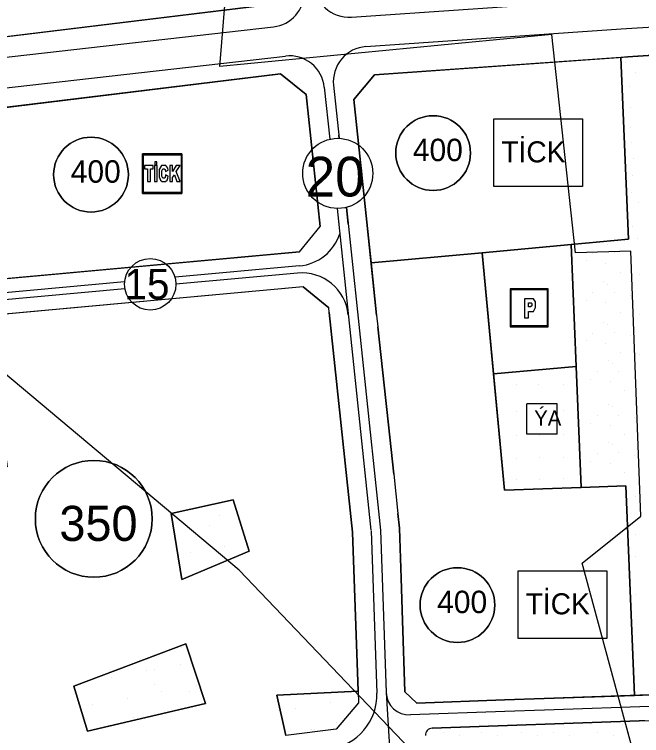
# Model space of a CAD drawing. Extents: x 419109 to 421295, y 4452223 to 4457798.
# Drawn here: x 419676.8 to 419945.1, y 4453403.2 to 4453711.7 of the extents above; entities that cross this region are included whole.
import ezdxf

# ---------------------------------------------------------------- set-up
doc = ezdxf.new("R2010")
doc.units = 0
for name, color, linetype in [('ADA', 7, 'Continuous'), ('ADAKENARI', 7, 'Continuous'), ('Default', 7, 'Continuous'), ('KALDIRIM', 7, 'Continuous'), ('KD_DAIRE', 7, 'Continuous'), ('KD_YGEN', 7, 'Continuous'), ('LJ_SEMBOL', 7, 'Continuous'), ('PL_AYA_PARK_DINLENME', 7, 'Continuous'), ('PL_GENEL_OTOPARK', 7, 'Continuous'), ('PL_KON_MEV_350', 7, 'Continuous'), ('PL_SAY_DINI_TESIS', 7, 'Continuous'), ('PL_TİCK', 7, 'Continuous'), ('SM_DAIRE', 7, 'Continuous'), ('SM_SEMBOL', 7, 'Continuous'), ('SM_TAKS', 7, 'Continuous'), ('SN_3_DERECE_KAYNAK_KORUMA', 7, 'Continuous'), ('SN_KENTSEL_DONUSUM', 7, 'Continuous'), ('TR_DINITESIS', 7, 'Continuous'), ('TR_ORTAYOGUNKONUT', 7, 'Continuous'), ('TR_PARKALANI', 7, 'Continuous'), ('TR_TİCK', 7, 'Continuous')]:
    doc.layers.add(name, color=color, linetype=linetype)

# ---------------------------------------------------------------- blocks, each defined once
blk = doc.blocks.new('POINT_DISPLAY')
at = {"layer": 'Default'}
blk.add_line((0, 0), (0, 0), dxfattribs=at)

msp = doc.modelspace()

# ---------------------------------------------------------------- linework, layer by layer
at = {"layer": 'ADA'}
for p, q in [((419936.24, 4453693.29), (419939.48, 4453615.5)), ((419919.26, 4453509.4), (419914.93, 4453613.25)), ((419876.83, 4453609.76), (419886.43, 4453508.25)), ((419917.11, 4453561.14), (419881.73, 4453557.9)), ((419886.43, 4453508.25), (419938.37, 4453510.08)), ((419938.37, 4453510.08), (419942.11, 4453420.44)), ((419770.41, 4453504.05), (419743.87, 4453498.16)), ((419777.29, 4453482.1), (419770.41, 4453504.05)), ((419743.87, 4453498.16), (419748.45, 4453469.98)), ((419748.45, 4453469.98), (419777.29, 4453482.1)), ((419750.09, 4453442.45), (419702.25, 4453424.43)), ((419758.61, 4453416.89), (419750.09, 4453442.45)), ((419702.25, 4453424.43), (419708.15, 4453405.1)), ((419823.8, 4453422.29), (419789.08, 4453420.5)), ((419789.08, 4453420.5), (419792.93, 4453403.24)), ((419708.15, 4453405.1), (419758.61, 4453416.89))]:
    msp.add_line(p, q, dxfattribs=at)
at = {"layer": 'ADAKENARI'}
for p, q in [((419783, 4453715.49), (419638.85, 4453697.99)), ((419830.9, 4453685.86), (419939.23, 4453693.51)), ((419939.23, 4453693.51), (419960.18, 4453694.98)), ((419643.68, 4453668.35), (419790.65, 4453686.2)), ((419790.65, 4453686.2), (419801.63, 4453677.46)), ((419821.98, 4453675.21), (419830.9, 4453685.86)), ((419801.63, 4453677.46), (419807.65, 4453621)), ((419827.56, 4453622.82), (419821.98, 4453675.21)), ((419831.7, 4453583.06), (419827.56, 4453622.82)), ((419798.75, 4453610.14), (419807.65, 4453621)), ((419829.38, 4453605.42), (419939.48, 4453615.5)), ((419798.75, 4453610.14), (419567.09, 4453588.92)), ((419800.26, 4453595.22), (419647.35, 4453581.21)), ((419800.26, 4453595.22), (419811.27, 4453586.18)), ((419811.48, 4453584.17), (419811.27, 4453586.18)), ((419811.48, 4453584.17), (419821.36, 4453490.27)), ((419831.7, 4453583.06), (419832.32, 4453578.11)), ((419834.99, 4453553.11), (419832.32, 4453578.11)), ((419836.79, 4453536.15), (419834.99, 4453553.11)), ((419839.04, 4453515.07), (419836.79, 4453536.15)), ((419839.04, 4453515.07), (419840.84, 4453498.15)), ((419841.49, 4453492.01), (419840.84, 4453498.15)), ((419821.36, 4453490.27), (419823.8, 4453422.29)), ((419842.2, 4453470.5), (419841.49, 4453492.01)), ((419842.8, 4453452.42), (419842.2, 4453470.5)), ((419843.81, 4453421.98), (419842.8, 4453452.42)), ((419823.8, 4453422.29), (419823.98, 4453417.21)), ((419848.97, 4453417.16), (419843.81, 4453421.98)), ((419903.4, 4453419.08), (419886.39, 4453418.48)), ((419955.88, 4453420.93), (419903.4, 4453419.08)), ((419823.98, 4453417.21), (419814.42, 4453405.96)), ((419886.39, 4453418.48), (419848.97, 4453417.16)), ((419855.49, 4453406.38), (419943.98, 4453409.5)), ((419814.42, 4453405.96), (419792.93, 4453403.24))]:
    msp.add_line(p, q, dxfattribs=at)
for centre, radius, start, end in [((419945.6, 4453363.53), 46, 42.5151, 92.0182), ((419855.6, 4453403.39), 3, 92.0182, 183.2642)]:
    msp.add_arc(centre, radius, start, end, dxfattribs=at)
at = {"layer": 'KALDIRIM'}
for p, q in [((419820.96, 4453710.51), (419935.36, 4453718.41)), ((419654.94, 4453691.27), (419787.62, 4453706.37)), ((419936.36, 4453705.45), (419961.31, 4453707.18)), ((419827.19, 4453697.91), (419936.36, 4453705.45)), ((419654.77, 4453678.17), (419792.76, 4453693.88)), ((419813.31, 4453681.37), (419815.7, 4453658.68)), ((419809.37, 4453680.54), (419811.72, 4453658.3)), ((419811.58, 4453659.63), (419811.72, 4453658.3)), ((419815.7, 4453658.68), (419815.55, 4453660.05)), ((419814.83, 4453628.69), (419829.32, 4453491.11)), ((419814.87, 4453628.69), (419815.6, 4453621.84)), ((419818.81, 4453629.15), (419833.34, 4453491.12)), ((419819.61, 4453621.97), (419818.84, 4453629.16)), ((419798.78, 4453604.12), (419745.51, 4453599.24)), ((419797.91, 4453601.03), (419745.93, 4453596.26)), ((419723.97, 4453597.26), (419567.64, 4453582.94)), ((419724.1, 4453594.26), (419651.67, 4453587.63)), ((419829.35, 4453490.84), (419831.83, 4453421.43)), ((419833.34, 4453491.12), (419835.83, 4453421.7)), ((419835.83, 4453421.7), (419838.62, 4453377.34)), ((419954.99, 4453415.89), (419903.57, 4453414.08)), ((419886.57, 4453413.48), (419846.17, 4453412.06)), ((419903.57, 4453414.08), (419886.57, 4453413.48))]:
    msp.add_line(p, q, dxfattribs=at)
for centre, radius, start, end in [((419819.92, 4453725.47), 15, 180.0425, 273.9541), ((419785.93, 4453721.28), 15, 276.4938, 0.0427), ((419828.23, 4453682.94), 15, 93.9541, 186.0107), ((419794.46, 4453678.97), 15, 6.0107, 96.4938), ((419796.95, 4453624.03), 20, 275.2348, 342.017), ((419799.73, 4453581.11), 20, 6.0107, 95.2348), ((419808.6, 4453420.6), 23.25, 277.2184, 2.0491), ((419845.82, 4453422.05), 10, 182.0491, 272.0182)]:
    msp.add_arc(centre, radius, start, end, dxfattribs=at)
at = {"layer": 'KD_DAIRE'}
for centre, radius in [((419815.12, 4453643.69), 15), ((419734.93, 4453596.24), 11)]:
    msp.add_circle(centre, radius, dxfattribs=at)
at = {"layer": 'LJ_SEMBOL'}
for points in [[(419881.83, 4453666.96), (419919.76, 4453666.96), (419919.76, 4453638.03), (419881.83, 4453638.03)], [(419892.24, 4453473.66), (419930.17, 4453473.66), (419930.17, 4453444.73), (419892.24, 4453444.73)]]:
    msp.add_lwpolyline(points, close=True, dxfattribs=at)
for points in [[(419731.62, 4453651.98), (419748.08, 4453651.56), (419748.08, 4453635.53), (419732.04, 4453635.53), (419732.04, 4453651.56), (419748.08, 4453651.56), (419731.62, 4453651.98), (419731.62, 4453635.11), (419748.5, 4453635.11), (419748.5, 4453651.98), (419731.62, 4453651.98)], [(419736.89, 4453648.68), (419736.89, 4453647.27), (419737.73, 4453647.27), (419737.73, 4453648.68), (419736.89, 4453648.68)], [(419732.5, 4453646.99), (419732.5, 4453645.58), (419733.68, 4453645.58), (419733.68, 4453640.24), (419735.03, 4453640.24), (419735.03, 4453645.58), (419736.21, 4453645.58), (419736.21, 4453646.99), (419732.5, 4453646.99)], [(419736.72, 4453646.99), (419736.72, 4453640.24), (419737.9, 4453640.24), (419737.9, 4453646.99), (419736.72, 4453646.99)], [(419741.44, 4453643.05), (419741.44, 4453642.49), (419741.11, 4453641.64), (419740.77, 4453641.64), (419740.26, 4453641.64), (419739.93, 4453642.49), (419739.93, 4453643.89), (419739.93, 4453644.74), (419740.09, 4453645.02), (419740.26, 4453645.58), (419740.77, 4453645.58), (419740.94, 4453645.58), (419741.28, 4453645.3), (419741.28, 4453645.02), (419741.44, 4453644.74), (419741.44, 4453644.46), (419742.63, 4453645.02), (419742.46, 4453645.86), (419741.61, 4453646.99), (419740.94, 4453646.99), (419739.76, 4453646.99), (419738.74, 4453645.3), (419738.74, 4453643.89), (419738.74, 4453642.21), (419739.25, 4453640.8), (419740.09, 4453640.24), (419740.94, 4453640.24), (419741.44, 4453640.24), (419742.12, 4453640.8), (419742.46, 4453641.64), (419742.63, 4453642.49), (419741.44, 4453643.05)], [(419743.3, 4453646.99), (419743.3, 4453640.24), (419744.48, 4453640.24), (419744.48, 4453641.93), (419745.33, 4453643.05), (419746.34, 4453640.24), (419747.69, 4453640.24), (419746, 4453644.46), (419747.69, 4453646.99), (419746, 4453646.99), (419744.48, 4453644.46), (419744.48, 4453646.99), (419743.3, 4453646.99)], [(419905.12, 4453594.37), (419888.84, 4453594.37), (419904.72, 4453593.96), (419904.72, 4453578.49), (419889.24, 4453578.49), (419889.24, 4453593.96), (419904.72, 4453593.96), (419888.84, 4453594.37), (419888.84, 4453578.08), (419905.12, 4453578.08), (419905.12, 4453594.37)], [(419899.74, 4453588.68), (419898.79, 4453590.04), (419898.07, 4453590.04), (419894.99, 4453590.04), (419894.99, 4453581.9), (419896.65, 4453581.9), (419896.65, 4453584.61), (419897.84, 4453584.61), (419898.79, 4453584.61), (419899.74, 4453586.31), (419899.74, 4453587.66), (419899.74, 4453588.68)], [(419896.65, 4453586.65), (419896.65, 4453588.34), (419897.12, 4453588.34), (419897.84, 4453588.34), (419898.07, 4453588), (419898.07, 4453587.32), (419898.07, 4453586.99), (419897.6, 4453586.65), (419897.12, 4453586.65), (419896.65, 4453586.65)]]:
    msp.add_lwpolyline(points, dxfattribs=at)
at = {"layer": 'PL_AYA_PARK_DINLENME'}
for points in [[(419961.35, 4453475.15), (419952.2, 4453694.42), (419939.23, 4453693.51), (419936.24, 4453693.29), (419939.48, 4453615.5), (419914.93, 4453613.25), (419917.11, 4453561.14), (419919.26, 4453509.4), (419938.37, 4453510.08), (419942.11, 4453420.44), (419955.88, 4453420.93), (419963.74, 4453417.74), (419961.35, 4453475.15)], [(419943.98, 4453409.5), (419855.49, 4453406.38)]]:
    msp.add_lwpolyline(points, dxfattribs=at)
for points in [[(419743.87, 4453498.16), (419770.41, 4453504.05), (419777.29, 4453482.1), (419748.45, 4453469.98)], [(419758.61, 4453416.89), (419708.15, 4453405.1), (419702.25, 4453424.43), (419750.09, 4453442.45)], [(419814.42, 4453405.96), (419792.93, 4453403.24), (419789.08, 4453420.5), (419823.8, 4453422.29), (419823.98, 4453417.21)]]:
    msp.add_lwpolyline(points, close=True, dxfattribs=at)
for centre, radius, start, end in [((419945.6, 4453363.53), 46, 42.5151, 92.0182), ((419855.6, 4453403.39), 3, 92.0182, 183.2642)]:
    msp.add_arc(centre, radius, start, end, dxfattribs=at)
at = {"layer": 'PL_GENEL_OTOPARK'}
msp.add_lwpolyline([(419917.11, 4453561.14), (419914.93, 4453613.25), (419876.83, 4453609.76), (419881.73, 4453557.9), (419917.11, 4453561.14)], dxfattribs=at)
at = {"layer": 'PL_KON_MEV_350'}
for points in [[(419792.93, 4453403.24), (419789.08, 4453420.5), (419823.8, 4453422.29), (419821.36, 4453490.27), (419811.48, 4453584.17), (419811.27, 4453586.18), (419800.26, 4453595.22), (419665.01, 4453582.82)], [(419748.45, 4453469.98), (419743.87, 4453498.16), (419770.41, 4453504.05), (419777.29, 4453482.1), (419748.45, 4453469.98)], [(419750.09, 4453442.45), (419758.61, 4453416.89), (419708.15, 4453405.1), (419702.25, 4453424.43), (419750.09, 4453442.45)]]:
    msp.add_lwpolyline(points, dxfattribs=at)
at = {"layer": 'PL_SAY_DINI_TESIS'}
msp.add_lwpolyline([(419881.73, 4453557.9), (419886.43, 4453508.25), (419919.26, 4453509.4), (419917.11, 4453561.14), (419881.73, 4453557.9)], dxfattribs=at)
at = {"layer": 'PL_TİCK'}
for points in [[(419652.43, 4453699.63), (419783, 4453715.49), (419792.92, 4453726.7), (419792.89, 4453770.88), (419659.43, 4453755.69), (419655.51, 4453724.36), (419652.43, 4453699.63)], [(419876.83, 4453609.76), (419914.93, 4453613.25), (419939.48, 4453615.5), (419936.24, 4453693.29), (419830.9, 4453685.86), (419821.98, 4453675.21), (419827.56, 4453622.82), (419829.38, 4453605.42), (419876.83, 4453609.76)], [(419643.95, 4453595.96), (419798.75, 4453610.14), (419807.65, 4453621), (419801.63, 4453677.46), (419790.65, 4453686.2), (419650.21, 4453669.14), (419643.95, 4453595.96)], [(419919.26, 4453509.4), (419886.43, 4453508.25), (419881.73, 4453557.9), (419876.83, 4453609.76), (419829.38, 4453605.42), (419831.7, 4453583.06), (419832.32, 4453578.11), (419834.99, 4453553.11), (419836.79, 4453536.15), (419839.04, 4453515.07), (419840.84, 4453498.15), (419841.49, 4453492.01), (419842.2, 4453470.5), (419842.8, 4453452.42), (419843.81, 4453421.98), (419848.97, 4453417.16), (419886.39, 4453418.48), (419903.4, 4453419.08), (419942.11, 4453420.44), (419938.37, 4453510.08), (419919.26, 4453509.4)]]:
    msp.add_lwpolyline(points, dxfattribs=at)
at = {"layer": 'SM_DAIRE'}
msp.add_circle((419710.78, 4453495.94), 25, dxfattribs=at)
at = {"layer": 'SM_SEMBOL'}
for points in [[(419909.03, 4453545.17), (419896.03, 4453545.17)], [(419896.03, 4453532.17), (419896.03, 4453545.17)], [(419909.03, 4453532.17), (419909.03, 4453545.17)], [(419909.03, 4453532.17), (419896.03, 4453532.17)]]:
    msp.add_lwpolyline(points, dxfattribs=at)
at = {"layer": 'SM_TAKS'}
for centre in [(419855.92, 4453652.36), (419709.59, 4453643.15), (419866.32, 4453459.06)]:
    msp.add_circle(centre, 15.99, dxfattribs=at)
at = {"layer": 'SN_3_DERECE_KAYNAK_KORUMA'}
msp.add_lwpolyline([(420357.81, 4452232.59), (420364.57, 4452258.77), (420388.14, 4452395.87), (420395.04, 4452520.02), (420383.4, 4452655.62), (420344.11, 4452773.22), (420290.77, 4452875.07), (420213.22, 4452980.45), (420010.57, 4453225.26), (419772.92, 4453473.96), (419554.68, 4453657.1), (419332.55, 4453805.23), (419159.82, 4453894.89), (419126.5, 4453906.07)], dxfattribs=at)
at = {"layer": 'SN_KENTSEL_DONUSUM'}
for p, q in [((419764.63, 4453689.37), (419774.68, 4453812.81)), ((419906.73, 4453703.01), (419764.63, 4453689.37)), ((419916.78, 4453609.71), (419906.73, 4453703.01)), ((419940.46, 4453610.43), (419916.78, 4453609.71)), ((419944.77, 4453497.03), (419940.46, 4453610.43)), ((419919.65, 4453476.94), (419944.77, 4453497.03)), ((419959.84, 4453329.1), (419919.65, 4453476.94))]:
    msp.add_line(p, q, dxfattribs=at)
at = {"layer": 'TR_ORTAYOGUNKONUT'}
for points in [[(419800.26, 4453595.22), (419665.01, 4453582.82), (419673.75, 4453518.14), (419647.77, 4453512.81), (419664.45, 4453404.34), (419678.69, 4453337.65), (419688.38, 4453334.37), (419743.12, 4453381.19)], [(419792.93, 4453403.24), (419789.08, 4453420.5), (419823.8, 4453422.29), (419821.36, 4453490.27), (419811.48, 4453584.17), (419811.27, 4453586.18), (419800.26, 4453595.22)], [(419748.45, 4453469.98), (419743.87, 4453498.16), (419770.41, 4453504.05), (419777.29, 4453482.1), (419748.45, 4453469.98)], [(419702.25, 4453424.43), (419750.09, 4453442.45), (419758.61, 4453416.89), (419708.15, 4453405.1), (419702.25, 4453424.43)]]:
    msp.add_lwpolyline(points, dxfattribs=at)
for start, end in [(0, 180), (180, 0)]:
    msp.add_arc((419710.78, 4453495.94), 25, start, end, dxfattribs=at)
at = {"layer": 'TR_TİCK'}
for points in [[(419652.43, 4453699.63), (419783, 4453715.49), (419792.92, 4453726.7), (419792.89, 4453770.88), (419659.43, 4453755.69), (419655.51, 4453724.36), (419652.43, 4453699.63)], [(419830.9, 4453685.86), (419821.98, 4453675.21), (419827.56, 4453622.82), (419829.38, 4453605.42), (419876.83, 4453609.76), (419914.93, 4453613.25), (419939.48, 4453615.5), (419936.24, 4453693.29), (419830.9, 4453685.86)], [(419643.95, 4453595.96), (419798.75, 4453610.14), (419807.65, 4453621), (419801.63, 4453677.46), (419790.65, 4453686.2), (419650.21, 4453669.14), (419643.95, 4453595.96)], [(419881.83, 4453638.03), (419881.83, 4453666.96), (419919.76, 4453666.96), (419919.76, 4453638.03), (419881.83, 4453638.03)], [(419731.62, 4453651.98), (419748.5, 4453651.98), (419748.5, 4453635.11), (419731.62, 4453635.11), (419731.62, 4453651.98)], [(419881.73, 4453557.9), (419876.83, 4453609.76), (419829.38, 4453605.42), (419831.7, 4453583.06), (419832.32, 4453578.11), (419834.99, 4453553.11), (419836.79, 4453536.15), (419839.04, 4453515.07), (419840.84, 4453498.15), (419841.49, 4453492.01), (419842.2, 4453470.5), (419842.8, 4453452.42), (419843.81, 4453421.98), (419848.97, 4453417.16), (419886.39, 4453418.48), (419903.4, 4453419.08), (419942.11, 4453420.44), (419938.37, 4453510.08), (419919.26, 4453509.4), (419886.43, 4453508.25), (419881.73, 4453557.9)], [(419892.24, 4453444.73), (419892.24, 4453473.66), (419930.17, 4453473.66), (419930.17, 4453444.73), (419892.24, 4453444.73)]]:
    msp.add_lwpolyline(points, dxfattribs=at)
for centre, start, end in [((419855.92, 4453652.36), 0, 180), ((419709.59, 4453643.15), 0, 180), ((419855.92, 4453652.36), 180, 0), ((419709.59, 4453643.15), 180, 0), ((419866.32, 4453459.06), 0, 180), ((419866.32, 4453459.06), 180, 0)]:
    msp.add_arc(centre, 15.99, start, end, dxfattribs=at)

# ---------------------------------------------------------------- block references
at = {"layer": 'TR_DINITESIS', "xscale": 0.1, "yscale": 0.10000000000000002}
for p in [(419891.4, 4453553.37), (419901.16, 4453553.18), (419911.5, 4453553.37), (419911.5, 4453542.28), (419891.4, 4453541.9), (419901.16, 4453541.99), (419891.4, 4453531.57), (419901.54, 4453531.57), (419911.5, 4453532.04), (419891.72, 4453521.9), (419901.49, 4453521.99), (419911.82, 4453522.27), (419891.72, 4453512.66), (419901.49, 4453512.75), (419911.82, 4453513.04)]:
    msp.add_blockref('POINT_DISPLAY', p, dxfattribs=at)
at = {"layer": 'TR_PARKALANI', "xscale": 0.1, "yscale": 0.10000000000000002}
for p in [(419938.13, 4453690.91), (419942.27, 4453686.62), (419940.05, 4453680.7), (419940.2, 4453671.97), (419940.35, 4453663.38), (419940.64, 4453656.87), (419941.83, 4453650.06), (419941.23, 4453642.66), (419940.64, 4453635.41), (419943.6, 4453631.42), (419941.38, 4453620.91), (419928.67, 4453614.27), (419930.42, 4453613.16), (419943.16, 4453615.88), (419924.07, 4453609.51), (419933.29, 4453609.69), (419940.2, 4453608.57), (419921.35, 4453606.22), (419929.78, 4453605.18), (419935.92, 4453601.3), (419944.34, 4453600.26), (419928.67, 4453597.35), (419930.42, 4453596.24), (419924.07, 4453592.58), (419933.29, 4453592.77), (419940.2, 4453591.65), (419921.35, 4453589.3), (419929.78, 4453588.25), (419935.92, 4453584.38), (419944.34, 4453583.33), (419928.67, 4453580.05), (419930.42, 4453578.94), (419924.07, 4453575.28), (419933.29, 4453575.47), (419940.2, 4453574.35), (419921.35, 4453572), (419929.78, 4453570.95), (419935.92, 4453567.08), (419944.34, 4453566.03), (419930.74, 4453563.69), (419932.49, 4453562.58), (419926.14, 4453558.93), (419935.36, 4453559.11), (419942.26, 4453557.99), (419923.42, 4453555.64), (419931.85, 4453554.6), (419937.98, 4453550.72), (419930.74, 4453544.89), (419932.49, 4453543.77), (419926.14, 4453540.12), (419935.36, 4453540.31), (419942.26, 4453539.18), (419923.42, 4453536.84), (419931.85, 4453535.79), (419937.98, 4453531.92), (419930.74, 4453528.72), (419932.49, 4453527.6), (419926.14, 4453523.95), (419935.36, 4453524.14), (419923.42, 4453520.67), (419942.26, 4453523.01), (419931.85, 4453519.62), (419937.98, 4453515.75), (419942.59, 4453505.59), (419764.51, 4453497.3), (419748.87, 4453494.98), (419760.09, 4453493.15), (419745.32, 4453490.54), (419942.59, 4453489.42), (419766.75, 4453484.17), (419751.98, 4453481.56), (419942.59, 4453479.65), (419942.59, 4453463.48), (419748.29, 4453440.94), (419736.8, 4453431.29), (419748.02, 4453433.48), (419718.48, 4453428.27), (419733.25, 4453430.87), (419736.8, 4453424.89), (419751.57, 4453422.28), (419754.68, 4453424.5), (419725.14, 4453419.29), (419739.91, 4453421.89), (419710.36, 4453416.68), (419811.97, 4453417.43), (419797.2, 4453414.82), (419727.91, 4453410.78), (419717.03, 4453407.7), (419718.55, 4453407.8), (419814.74, 4453408.92), (419904.47, 4453408.01), (419923.27, 4453408.01), (419936.81, 4453408.01), (419803.86, 4453405.84), (419805.38, 4453405.94), (419860.14, 4453404.55), (419867.05, 4453403.42), (419876.5, 4453404.55), (419883.41, 4453403.42), (419893.61, 4453404.55), (419900.52, 4453403.42), (419907.34, 4453404.55), (419914.25, 4453403.42), (419926.14, 4453404.55), (419933.05, 4453403.42), (419939.68, 4453404.55)]:
    msp.add_blockref('POINT_DISPLAY', p, dxfattribs=at)

# ---------------------------------------------------------------- texts
at = {"layer": 'KD_YGEN'}
for s, height, p in [('20', 17, (419801.36, 4453633.79)), ('15', 13, (419723.83, 4453589.85))]:
    msp.add_text(s, height=height, dxfattribs=at).set_placement(p)
at = {"layer": 'LJ_SEMBOL'}
for p in [(419885.1, 4453648.39), (419895.51, 4453455.09)]:
    msp.add_text('TİCK', height=9, dxfattribs=at).set_placement(p)
at = {"layer": 'SM_SEMBOL'}
msp.add_text('ÝA', height=6.5, dxfattribs=at).set_placement((419899.15, 4453535.8))
at = {"layer": 'SM_TAKS'}
for s, height, p in [('400', 9.593, (419847.23, 4453648.91)), ('400', 9.593, (419700.9, 4453639.7)), ('350', 15, (419696.04, 4453486.5)), ('400', 9.593, (419857.63, 4453455.61))]:
    msp.add_text(s, height=height, dxfattribs=at).set_placement(p)

doc.saveas('drawing.dxf')
